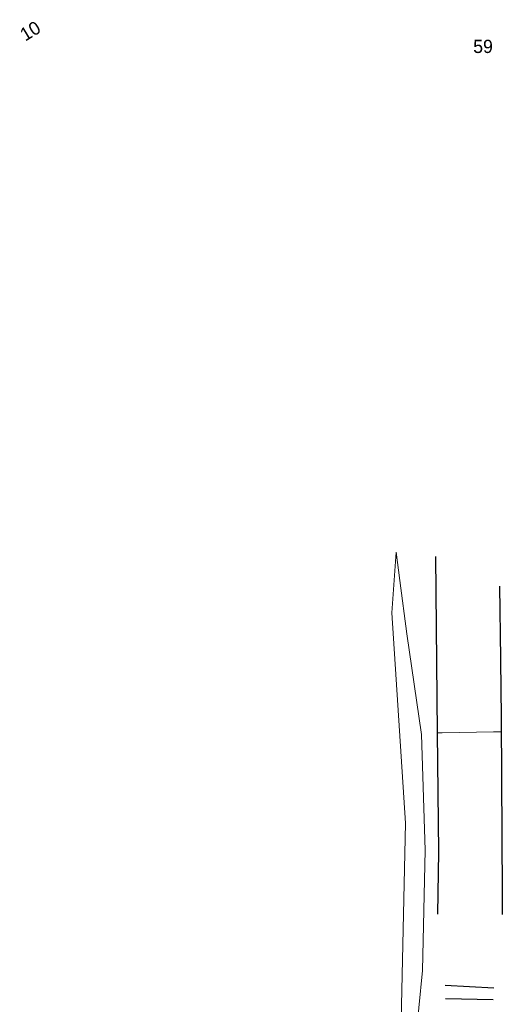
# Model space of a CAD drawing. Header units: metres. Extents: x 169249 to 194689, y 406250 to 412203.
# Tile 302 of 442: x 187507 to 187543, y 410856 to 410930. Entities that reach past the tile are written whole.
import ezdxf
from ezdxf.enums import TextEntityAlignment as Align

# ---------------------------------------------------------------- set-up
doc = ezdxf.new("R2010")
doc.units = ezdxf.units.M
for name, color, linetype, lineweight in [('BGT_NLCS_N264$0$B-WE-GW-TALUD_KRUIN-G', 252, 'CONTINUOUS', 18), ('BGT_NLCS_N264$0$B-WE-GW-WATERGANG_GREPPEL-G', 252, 'CONTINUOUS', 18), ('BGT_NLCS_N264$0$B-WE-OG-TOPOGRAFIE_WEG_VERHARD-G', 252, 'CONTINUOUS', 18), ('X-XX-AL-REFERENTIE-G', 7, 'CONTINUOUS', 18)]:
    doc.layers.add(name, color=color, linetype=linetype, lineweight=lineweight)
for name, color, linetype in [('BGT_NLCS_N264$0$B-WE-OG-TOPOGRAFIE_WEG_RIJWEG-G', 252, 'CONTINUOUS'), ('BGT_NLCS_N264$0$B-WE-VW-MARKERING-G', 252, 'CONTINUOUS'), ('BGT_NLCS_N264$0$Label_Nummeraanduidingreeks', 252, 'CONTINUOUS')]:
    doc.layers.add(name, color=color, linetype=linetype)
doc.styles.add('BGT_NLCS_N264$0$STANDARD', font='txt')

# ---------------------------------------------------------------- blocks, each defined once
blk = doc.blocks.new('BGT_NLCS_N264')
at = {"layer": 'BGT_NLCS_N264$0$B-WE-GW-TALUD_KRUIN-G'}
blk.add_polyline3d([(187535.428, 410889.8, 11), (187535.71, 410887.659, 10.989), (187536.239, 410883.636, 10.967), (187537.351, 410876.044, 10.901), (187537.62, 410867.315, 10.967), (187537.43, 410858.216, 11.108), (187537.154, 410855.396, 11.09), (187536.66, 410850.342, 11.058), (187536.303, 410843.273, 11.042), (187535.964, 410841.212, 10.967), (187535.418, 410840.347, 11.035), (187534.506, 410838.9, 11.149), (187533.844, 410836.855, 11.089), (187533.689, 410836.375, 11.075), (187532.538, 410835.551, 11.132), (187531.33, 410835.04, 11.027)], dxfattribs=at)
at = {"layer": 'BGT_NLCS_N264$0$B-WE-GW-WATERGANG_GREPPEL-G'}
blk.add_polyline3d([(187527.363, 410835.465, 10.525), (187528.221, 410836.051, 10.524), (187529.757, 410837.101, 10.521), (187534.814, 410842.846, 10.476), (187535.339, 410843.927, 10.47), (187535.77, 410852.157, 10.452), (187536.147, 410869.337, 10.497), (187535.117, 410885.237, 10.629), (187535.428, 410889.8, 11)], dxfattribs=at)
at = {"layer": 'BGT_NLCS_N264$0$B-WE-OG-TOPOGRAFIE_WEG_RIJWEG-G'}
for points in [[(187538.577, 410862.473, 11.109), (187538.66, 410867.183, 11.079), (187538.569, 410876.158, 11.051), (187538.433, 410889.488, 11.01)], [(187543.255, 410887.235, 11.175), (187543.318, 410881.759, 11.142), (187543.319, 410881.636, 11.141), (187543.37, 410877.352, 11.119), (187543.372, 410877.224, 11.118), (187543.448, 410864, 11.181), (187543.448, 410863.917, 11.181), (187543.455, 410862.574, 11.132), (187543.456, 410862.454, 11.128)]]:
    blk.add_polyline3d(points, dxfattribs=at)
at = {"layer": 'BGT_NLCS_N264$0$B-WE-OG-TOPOGRAFIE_WEG_VERHARD-G'}
blk.add_polyline3d([(187538.57, 410876.155, 10.999), (187538.75, 410876.158, 11.005), (187538.92, 410876.161, 11.011), (187542.792, 410876.233, 11.143), (187543.292, 410876.242, 11.16), (187543.346, 410876.243, 11.162)], dxfattribs=at)
at = {"layer": 'BGT_NLCS_N264$0$B-WE-VW-MARKERING-G'}
for p, q in [((187542.812, 410856.887, 11.148), (187539.148, 410857.074, 11.134)), ((187539.163, 410856.091, 11.128), (187542.769, 410856.02, 11.157))]:
    blk.add_line(p, q, dxfattribs=at)
at = {"layer": 'BGT_NLCS_N264$0$Label_Nummeraanduidingreeks', "color": 7, "lineweight": 18, "style": 'BGT_NLCS_N264$0$STANDARD'}
blk.add_text('10', height=1, rotation=31.1, dxfattribs=at).set_placement((187507.803, 410929.168), align=Align.MIDDLE)
blk.add_text('59', height=1, dxfattribs=at).set_placement((187542, 410928), align=Align.MIDDLE)

msp = doc.modelspace()

# ---------------------------------------------------------------- block references
at = {"layer": 'X-XX-AL-REFERENTIE-G'}
msp.add_blockref('BGT_NLCS_N264', (0, 0), dxfattribs=at)

doc.saveas('drawing.dxf')
